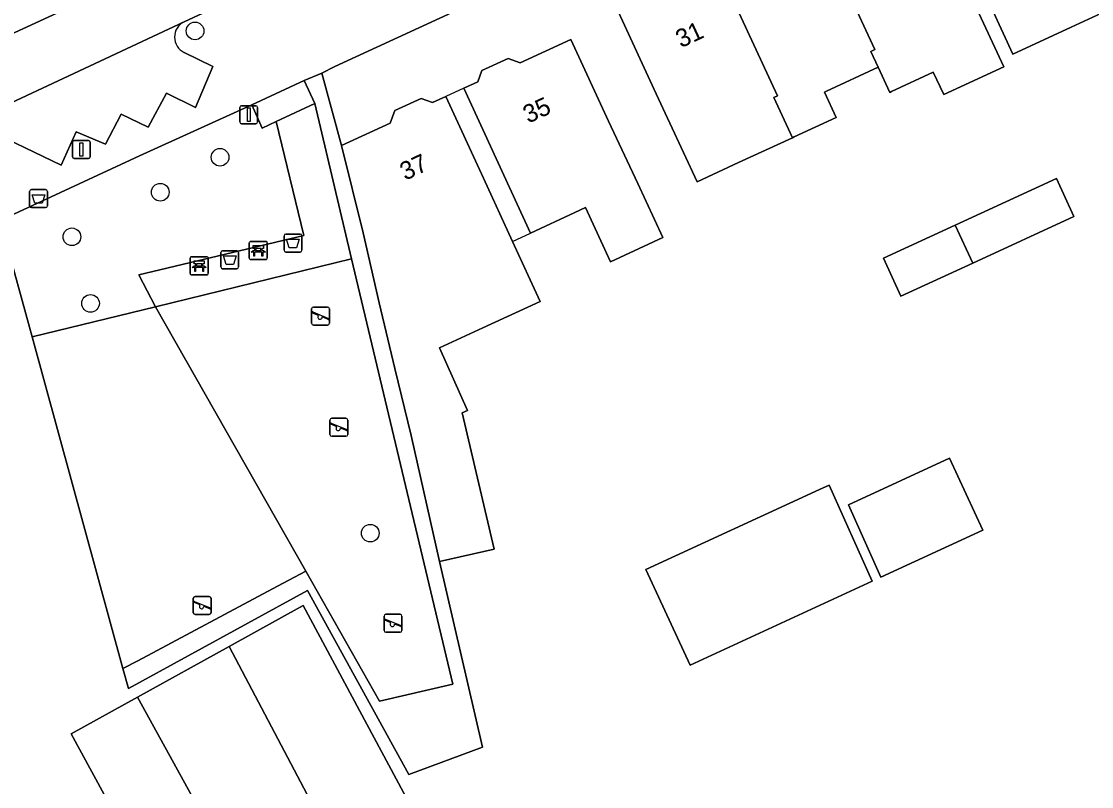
# Model space of a CAD drawing. Extents: x 159262 to 160143, y 383399 to 384319.
# Drawn here: x 159391.1 to 159450.5, y 384144.8 to 384187.2 of the extents above; entities that cross this region are included whole.
import ezdxf

# ---------------------------------------------------------------- set-up
doc = ezdxf.new("R2010")
doc.units = 0
for name, color, linetype in [('IMGEO_Afvalbak', 7, 'Continuous'), ('IMGEO_Bank', 7, 'Continuous'), ('IMGEO_Boom', 7, 'Continuous'), ('IMGEO_Erf', 7, 'Continuous'), ('IMGEO_Groenvoorziening', 7, 'Continuous'), ('IMGEO_Hek', 7, 'Continuous'), ('IMGEO_Lichtmast', 7, 'Continuous'), ('IMGEO_Muur', 7, 'Continuous'), ('IMGEO_Pand', 7, 'Continuous'), ('IMGEO_Pand_nummerreeks', 7, 'Continuous'), ('IMGEO_Pand_overbouw', 7, 'Continuous'), ('IMGEO_Parkeervlak_open', 7, 'Continuous'), ('IMGEO_Rijbaan_lokaal_open', 7, 'Continuous'), ('IMGEO_Speelvoorziening', 7, 'Continuous'), ('IMGEO_Terreindeel_zand', 7, 'Continuous'), ('IMGEO_Verkeersbordpaal', 7, 'Continuous'), ('IMGEO_Voetpad_open', 7, 'Continuous')]:
    doc.layers.add(name, color=color, linetype=linetype)

msp = doc.modelspace()

# ---------------------------------------------------------------- linework, layer by layer
at = {"layer": 'IMGEO_Afvalbak'}
for p, q in [((159391.593, 384176.989), (159391.593, 384177.789)), ((159391.593, 384177.789), (159391.593, 384176.989)), ((159391.693, 384177.889), (159392.483, 384177.889)), ((159392.483, 384177.889), (159391.693, 384177.889)), ((159392.583, 384177.789), (159392.583, 384176.989)), ((159392.583, 384176.989), (159392.583, 384177.789)), ((159392.483, 384176.889), (159391.693, 384176.889)), ((159391.693, 384176.889), (159392.483, 384176.889)), ((159405.715, 384174.518), (159405.715, 384175.318)), ((159405.715, 384175.318), (159405.715, 384174.518)), ((159405.815, 384175.418), (159406.605, 384175.418)), ((159406.605, 384175.418), (159405.815, 384175.418)), ((159406.705, 384175.318), (159406.705, 384174.518)), ((159406.705, 384174.518), (159406.705, 384175.318)), ((159402.206, 384173.594), (159402.206, 384174.394)), ((159402.206, 384174.394), (159402.206, 384173.594)), ((159402.306, 384174.494), (159403.096, 384174.494)), ((159403.096, 384174.494), (159402.306, 384174.494)), ((159403.196, 384174.394), (159403.196, 384173.594)), ((159403.196, 384173.594), (159403.196, 384174.394)), ((159406.605, 384174.418), (159405.815, 384174.418)), ((159405.815, 384174.418), (159406.605, 384174.418)), ((159403.096, 384173.494), (159402.306, 384173.494)), ((159402.306, 384173.494), (159403.096, 384173.494))]:
    msp.add_line(p, q, dxfattribs=at)
for points in [[(159391.736, 384177.603), (159392.44, 384177.603), (159392.291, 384177.133), (159391.885, 384177.133), (159391.736, 384177.603)], [(159405.858, 384175.132), (159406.562, 384175.132), (159406.413, 384174.662), (159406.007, 384174.662), (159405.858, 384175.132)], [(159402.349, 384174.208), (159403.053, 384174.208), (159402.904, 384173.738), (159402.498, 384173.738), (159402.349, 384174.208)]]:
    msp.add_lwpolyline(points, dxfattribs=at)
for centre, start, end in [((159391.693, 384177.789), 90, 180), ((159391.693, 384177.789), 90, 180), ((159392.483, 384177.789), 0, 90), ((159392.483, 384177.789), 360, 90), ((159391.693, 384176.989), 180, 270), ((159391.693, 384176.989), 180, 270), ((159392.483, 384176.989), 270, 0), ((159392.483, 384176.989), 270, 0), ((159405.815, 384175.318), 90, 180), ((159405.815, 384175.318), 90, 180), ((159406.605, 384175.318), 0, 90), ((159406.605, 384175.318), 360, 90), ((159405.815, 384174.518), 180, 270), ((159405.815, 384174.518), 180, 270), ((159406.605, 384174.518), 270, 0), ((159406.605, 384174.518), 270, 0), ((159402.306, 384174.394), 90, 180), ((159402.306, 384174.394), 90, 180), ((159403.096, 384174.394), 0, 90), ((159403.096, 384174.394), 360, 90), ((159402.306, 384173.594), 180, 270), ((159402.306, 384173.594), 180, 270), ((159403.096, 384173.594), 270, 0), ((159403.096, 384173.594), 270, 0)]:
    msp.add_arc(centre, 0.1, start, end, dxfattribs=at)
at = {"layer": 'IMGEO_Bank'}
for p, q in [((159403.788, 384174.085), (159403.788, 384174.926)), ((159403.788, 384174.926), (159403.788, 384174.085)), ((159403.863, 384175.01), (159404.704, 384175.01)), ((159404.704, 384175.01), (159403.863, 384175.01)), ((159404.097, 384174.516), (159404.097, 384174.622)), ((159404.141, 384174.622), (159404.141, 384174.516)), ((159404.429, 384174.628), (159404.147, 384174.628)), ((159404.147, 384174.51), (159404.429, 384174.51)), ((159404.435, 384174.516), (159404.435, 384174.622)), ((159404.479, 384174.622), (159404.479, 384174.516)), ((159404.788, 384174.935), (159404.788, 384174.094)), ((159404.788, 384174.094), (159404.788, 384174.935)), ((159400.504, 384173.235), (159400.504, 384174.076)), ((159400.504, 384174.076), (159400.504, 384173.235)), ((159400.579, 384174.16), (159401.42, 384174.16)), ((159401.42, 384174.16), (159400.579, 384174.16)), ((159401.504, 384174.085), (159401.504, 384173.244)), ((159401.504, 384173.244), (159401.504, 384174.085)), ((159404.713, 384174.01), (159403.872, 384174.01)), ((159403.872, 384174.01), (159404.713, 384174.01)), ((159404.485, 384174.408), (159404.092, 384174.408)), ((159401.201, 384173.558), (159400.808, 384173.558)), ((159400.813, 384173.666), (159400.813, 384173.772)), ((159400.857, 384173.772), (159400.857, 384173.666)), ((159401.145, 384173.778), (159400.863, 384173.778)), ((159400.863, 384173.66), (159401.145, 384173.66)), ((159401.151, 384173.666), (159401.151, 384173.772)), ((159401.195, 384173.772), (159401.195, 384173.666)), ((159401.429, 384173.16), (159400.588, 384173.16)), ((159400.588, 384173.16), (159401.429, 384173.16))]:
    msp.add_line(p, q, dxfattribs=at)
for points in [[(159404.035, 384174.408), (159403.893, 384174.408), (159404.005, 384174.51), (159404.091, 384174.51)], [(159404.091, 384174.628), (159404.005, 384174.628), (159404.005, 384174.789), (159404.568, 384174.789), (159404.568, 384174.628), (159404.485, 384174.628)], [(159404.485, 384174.51), (159404.568, 384174.51), (159404.68, 384174.408), (159404.541, 384174.408)], [(159400.807, 384173.778), (159400.721, 384173.778), (159400.721, 384173.939), (159401.284, 384173.939), (159401.284, 384173.778), (159401.201, 384173.778)], [(159404.085, 384174.401), (159404.085, 384174.194), (159404.042, 384174.194), (159404.042, 384174.401)], [(159404.535, 384174.401), (159404.535, 384174.194), (159404.491, 384174.194), (159404.491, 384174.401)], [(159400.751, 384173.558), (159400.609, 384173.558), (159400.721, 384173.66), (159400.807, 384173.66)], [(159400.801, 384173.551), (159400.801, 384173.344), (159400.758, 384173.344), (159400.758, 384173.551)], [(159401.201, 384173.66), (159401.284, 384173.66), (159401.396, 384173.558), (159401.257, 384173.558)], [(159401.251, 384173.551), (159401.251, 384173.344), (159401.207, 384173.344), (159401.207, 384173.551)]]:
    msp.add_lwpolyline(points, dxfattribs=at)
for centre, radius, start, end in [((159403.866, 384174.932), 0.0779, 92.4484, 184.28452), ((159403.866, 384174.932), 0.0779, 92.4484, 184.28452), ((159404.09, 384174.621), 0.00671, 2.89567, 87.10433), ((159404.09, 384174.517), 0.00671, 272.89567, 357.10433), ((159404.147, 384174.621), 0.00671, 92.89567, 177.10433), ((159404.147, 384174.517), 0.00671, 182.89567, 267.10433), ((159404.429, 384174.621), 0.00671, 2.89567, 87.10433), ((159404.429, 384174.517), 0.00671, 272.89567, 357.10433), ((159404.486, 384174.621), 0.00671, 92.89567, 177.10433), ((159404.486, 384174.517), 0.00671, 182.89567, 267.10433), ((159404.71, 384174.932), 0.0779, 2.4484, 94.28452), ((159404.71, 384174.932), 0.0779, 2.4484, 94.28452), ((159400.582, 384174.082), 0.0779, 92.4484, 184.28452), ((159400.582, 384174.082), 0.0779, 92.4484, 184.28452), ((159401.426, 384174.082), 0.0779, 2.4484, 94.28452), ((159401.426, 384174.082), 0.0779, 2.4484, 94.28452), ((159403.866, 384174.088), 0.0779, 182.4484, 274.28452), ((159403.866, 384174.088), 0.0779, 182.4484, 274.28452), ((159404.035, 384174.401), 0.00671, 2.89567, 87.10433), ((159404.092, 384174.401), 0.00671, 92.89567, 177.10433), ((159404.484, 384174.401), 0.00671, 2.89567, 87.10433), ((159404.541, 384174.401), 0.00671, 92.89567, 177.10433), ((159404.71, 384174.088), 0.0779, 272.4484, 4.28452), ((159404.71, 384174.088), 0.0779, 272.4484, 4.28452), ((159400.751, 384173.551), 0.00671, 2.89567, 87.10433), ((159400.808, 384173.551), 0.00671, 92.89567, 177.10433), ((159400.806, 384173.771), 0.00671, 2.89567, 87.10433), ((159400.806, 384173.667), 0.00671, 272.89567, 357.10433), ((159400.863, 384173.771), 0.00671, 92.89567, 177.10433), ((159400.863, 384173.667), 0.00671, 182.89567, 267.10433), ((159401.145, 384173.771), 0.00671, 2.89567, 87.10433), ((159401.145, 384173.667), 0.00671, 272.89567, 357.10433), ((159401.202, 384173.771), 0.00671, 92.89567, 177.10433), ((159401.202, 384173.667), 0.00671, 182.89567, 267.10433), ((159401.2, 384173.551), 0.00671, 2.89567, 87.10433), ((159401.257, 384173.551), 0.00671, 92.89567, 177.10433), ((159400.582, 384173.238), 0.0779, 182.4484, 274.28452), ((159400.582, 384173.238), 0.0779, 182.4484, 274.28452), ((159401.426, 384173.238), 0.0779, 272.4484, 4.28452), ((159401.426, 384173.238), 0.0779, 272.4484, 4.28452)]:
    msp.add_arc(centre, radius, start, end, dxfattribs=at)
at = {"layer": 'IMGEO_Boom'}
for centre in [(159400.776, 384186.691), (159402.163, 384179.68), (159398.844, 384177.742), (159393.941, 384175.269), (159394.975, 384171.575), (159410.5, 384158.826)]:
    msp.add_circle(centre, 0.489, dxfattribs=at)
at = {"layer": 'IMGEO_Erf'}
for points in [[(159475.693, 384215.632), (159408.528, 384184.712), (159407.818, 384184.342), (159408.904, 384180.334), (159411.608, 384181.581), (159411.862, 384182.27), (159413.334, 384182.949), (159413.961, 384182.718), (159414.688, 384183.053), (159416.782, 384178.513), (159418.394, 384175.017), (159419.934, 384171.677), (159416.758, 384170.211), (159414.35, 384169.1), (159415.892, 384165.634), (159415.593, 384165.501), (159417.371, 384157.938), (159414.347, 384157.252), (159416.728, 384146.96), (159412.638, 384145.431), (159407.025, 384155.648), (159397.077, 384150.203), (159396.774, 384151.31), (159391.729, 384169.721), (159389.959, 384176.181)], [(159458.836, 384188.387), (159460.766, 384184.201), (159458.268, 384183.05), (159456.337, 384187.235), (159453.38, 384185.872), (159452.291, 384188.234), (159449.407, 384186.905), (159446.166, 384185.411), (159443.791, 384190.561)], [(159360.938, 384111.099), (159401.299, 384132.905), (159401.791, 384133.174), (159393.895, 384147.693), (159397.574, 384149.726), (159402.678, 384152.546), (159406.773, 384154.808), (159414.66, 384140.124), (159421.281, 384127.887), (159419.901, 384127.287), (159416.82, 384125.666), (159419.63, 384120.445)]]:
    msp.add_lwpolyline(points, dxfattribs=at)
for points in [[(159430.942, 384179.385), (159428.641, 384178.317), (159426.377, 384183.198), (159424.273, 384187.733), (159429.765, 384190.281), (159435.193, 384192.798), (159440.717, 384195.361), (159442.82, 384190.826), (159444.041, 384188.194), (159445.661, 384184.702), (159442.332, 384183.158), (159441.753, 384184.406), (159439.429, 384183.323), (159439.332, 384183.278), (159438.685, 384184.675), (159435.815, 384183.352), (159435.706, 384183.302), (159436.359, 384181.894), (159434.027, 384180.813), (159433.928, 384180.767)], [(159423.841, 384173.881), (159422.448, 384176.887), (159421.857, 384176.614), (159419.392, 384175.477), (159415.687, 384183.514), (159416.464, 384183.872), (159416.692, 384184.49), (159418.161, 384185.168), (159418.819, 384184.925), (159421.631, 384186.222), (159423.724, 384181.683), (159425.344, 384178.225), (159426.735, 384175.223)], [(159443.938, 384173.8), (159439.956, 384171.966), (159438.983, 384174.077), (159442.961, 384175.909), (159448.587, 384178.5), (159449.559, 384176.389)], [(159437.037, 384160.4), (159442.65, 384162.988), (159444.492, 384158.993), (159438.836, 384156.385)], [(159428.248, 384151.502), (159425.801, 384156.808), (159435.427, 384161.246), (159435.97, 384161.497), (159438.359, 384156.165)]]:
    msp.add_lwpolyline(points, close=True, dxfattribs=at)
at = {"layer": 'IMGEO_Groenvoorziening'}
for points in [[(159414.347, 384157.252), (159412.762, 384164.242), (159411.871, 384167.957), (159410.987, 384171.613), (159410.114, 384175.483), (159408.904, 384180.334), (159407.818, 384184.342), (159406.84, 384183.933), (159407.424, 384182.658), (159409.459, 384174.038), (159415.091, 384150.439), (159411.022, 384149.513), (159406.926, 384156.711), (159405.358, 384155.877), (159397.598, 384151.749), (159396.774, 384151.31), (159397.077, 384150.203), (159407.025, 384155.648), (159412.638, 384145.431), (159416.728, 384146.96)], [(159398.575, 384171.388), (159397.665, 384173.158), (159406.805, 384175.339), (159405.28, 384181.666), (159404.494, 384181.302), (159403.93, 384182.599), (159397.692, 384179.767), (159389.959, 384176.181), (159391.729, 384169.721)], [(159396.774, 384151.31), (159397.598, 384151.749), (159405.358, 384155.877), (159406.926, 384156.711), (159398.575, 384171.388), (159391.729, 384169.721)]]:
    msp.add_lwpolyline(points, close=True, dxfattribs=at)
at = {"layer": 'IMGEO_Hek'}
msp.add_lwpolyline([(159405.358, 384155.877), (159397.598, 384151.749)], dxfattribs=at)
at = {"layer": 'IMGEO_Lichtmast'}
for p, q in [((159393.97, 384179.713), (159393.97, 384180.513)), ((159393.97, 384180.513), (159393.97, 384179.713)), ((159394.07, 384180.613), (159394.86, 384180.613)), ((159394.86, 384180.613), (159394.07, 384180.613)), ((159394.96, 384180.513), (159394.96, 384179.713)), ((159394.96, 384179.713), (159394.96, 384180.513)), ((159394.86, 384179.613), (159394.07, 384179.613)), ((159394.07, 384179.613), (159394.86, 384179.613))]:
    msp.add_line(p, q, dxfattribs=at)
msp.add_lwpolyline([(159394.39, 384180.488), (159394.54, 384180.488), (159394.54, 384179.738), (159394.39, 384179.738), (159394.39, 384180.488)], dxfattribs=at)
for centre, start, end in [((159394.07, 384180.513), 90, 180), ((159394.07, 384180.513), 90, 180), ((159394.86, 384180.513), 0, 90), ((159394.86, 384180.513), 360, 90), ((159394.07, 384179.713), 180, 270), ((159394.07, 384179.713), 180, 270), ((159394.86, 384179.713), 270, 0), ((159394.86, 384179.713), 270, 0)]:
    msp.add_arc(centre, 0.1, start, end, dxfattribs=at)
at = {"layer": 'IMGEO_Muur'}
msp.add_lwpolyline([(159414.347, 384157.252), (159416.728, 384146.96)], dxfattribs=at)
at = {"layer": 'IMGEO_Pand'}
for points in [[(159450.452, 384199.989), (159444.603, 384197.292), (159444.923, 384196.598), (159445.124, 384196.162), (159442.191, 384194.81), (159441.994, 384195.238), (159441.698, 384195.101), (159443.791, 384190.561), (159446.166, 384185.411), (159449.407, 384186.905), (159452.291, 384188.234), (159453.38, 384185.872), (159456.337, 384187.235)], [(159442.82, 384190.826), (159440.717, 384195.361), (159435.193, 384192.798), (159438.506, 384185.653), (159438.28, 384185.548), (159438.685, 384184.675), (159439.332, 384183.278), (159439.429, 384183.323), (159441.753, 384184.406), (159442.332, 384183.158), (159445.661, 384184.702), (159444.041, 384188.194)], [(159435.193, 384192.798), (159429.765, 384190.281), (159433.099, 384183.094), (159432.893, 384182.999), (159433.928, 384180.767), (159434.027, 384180.813), (159436.359, 384181.894), (159435.706, 384183.302), (159435.815, 384183.352), (159438.685, 384184.675), (159438.28, 384185.548), (159438.506, 384185.653)], [(159429.765, 384190.281), (159424.273, 384187.733), (159426.377, 384183.198), (159428.641, 384178.317), (159430.942, 384179.385), (159433.928, 384180.767), (159432.893, 384182.999), (159433.099, 384183.094)], [(159425.344, 384178.225), (159423.724, 384181.683), (159421.631, 384186.222), (159418.819, 384184.925), (159418.161, 384185.168), (159416.692, 384184.49), (159416.464, 384183.872), (159415.687, 384183.514), (159419.392, 384175.477), (159421.857, 384176.614), (159422.448, 384176.887), (159423.841, 384173.881), (159426.735, 384175.223)], [(159416.758, 384170.211), (159419.934, 384171.677), (159418.394, 384175.017), (159416.782, 384178.513), (159414.688, 384183.053), (159413.961, 384182.718), (159413.334, 384182.949), (159411.862, 384182.27), (159411.608, 384181.581), (159408.904, 384180.334), (159410.114, 384175.483), (159410.987, 384171.613), (159411.871, 384167.957), (159412.762, 384164.242), (159414.347, 384157.252), (159417.371, 384157.938), (159415.593, 384165.501), (159415.892, 384165.634), (159414.35, 384169.1)], [(159442.961, 384175.909), (159443.938, 384173.8), (159449.559, 384176.389), (159448.587, 384178.5)], [(159443.938, 384173.8), (159442.961, 384175.909), (159438.983, 384174.077), (159439.956, 384171.966)], [(159437.037, 384160.4), (159438.836, 384156.385), (159444.492, 384158.993), (159442.65, 384162.988)], [(159435.427, 384161.246), (159425.801, 384156.808), (159428.248, 384151.502), (159438.359, 384156.165), (159435.97, 384161.497)]]:
    msp.add_lwpolyline(points, close=True, dxfattribs=at)
at = {"layer": 'IMGEO_Pand_overbouw'}
msp.add_lwpolyline([(159415.687, 384183.514), (159414.688, 384183.053), (159416.782, 384178.513), (159418.394, 384175.017), (159419.392, 384175.477)], close=True, dxfattribs=at)
at = {"layer": 'IMGEO_Parkeervlak_open'}
for points in [[(159400.167, 384187.204), (159373.335, 384174.638)], [(159388.787, 384181.43), (159393.342, 384179.251), (159394.183, 384181.091), (159395.807, 384180.415), (159396.673, 384182.065), (159398.183, 384181.351), (159399.189, 384183.242), (159400.8, 384182.44), (159401.769, 384184.721), (159400.172, 384185.496)]]:
    msp.add_lwpolyline(points, dxfattribs=at)
for points in [[(159406.773, 384154.808), (159402.678, 384152.546), (159410.418, 384137.833), (159416.82, 384125.666), (159419.901, 384127.287), (159421.281, 384127.887), (159414.66, 384140.124)], [(159397.574, 384149.726), (159393.895, 384147.693), (159401.791, 384133.174), (159401.299, 384132.905), (159403.29, 384129.183), (159407.619, 384131.498), (159405.571, 384135.215)]]:
    msp.add_lwpolyline(points, close=True, dxfattribs=at)
msp.add_arc((159400.586, 384186.351), 0.95, 116.18095, 244.1545, dxfattribs=at)
at = {"layer": 'IMGEO_Rijbaan_lokaal_open'}
for points in [[(159373.335, 384174.638), (159400.167, 384187.204), (159402.517, 384188.281), (159405.289, 384189.552), (159405.977, 384189.867), (159406.152, 384189.938), (159410.459, 384191.882), (159409.884, 384195.311), (159409.442, 384195.233), (159406.347, 384193.753), (159403.306, 384192.384), (159388.833, 384185.714)], [(159420.147, 384118.818), (159419.63, 384120.445), (159416.82, 384125.666), (159410.418, 384137.833), (159402.678, 384152.546), (159397.574, 384149.726), (159405.571, 384135.215), (159407.619, 384131.498), (159408.585, 384129.745), (159409.164, 384128.694), (159413.871, 384120.081), (159414.033, 384119.811)]]:
    msp.add_lwpolyline(points, dxfattribs=at)
at = {"layer": 'IMGEO_Speelvoorziening'}
for p, q in [((159407.245, 384170.473), (159407.245, 384171.273)), ((159407.245, 384171.273), (159407.245, 384170.473)), ((159407.628, 384170.901), (159407.289, 384171.038)), ((159407.314, 384171.098), (159408.19, 384170.745)), ((159407.345, 384171.373), (159408.135, 384171.373)), ((159408.135, 384171.373), (159407.345, 384171.373)), ((159408.235, 384171.273), (159408.235, 384170.473)), ((159408.235, 384170.473), (159408.235, 384171.273)), ((159408.135, 384170.373), (159407.345, 384170.373)), ((159407.345, 384170.373), (159408.135, 384170.373)), ((159408.166, 384170.685), (159407.826, 384170.822)), ((159408.26, 384164.301), (159408.26, 384165.101)), ((159408.26, 384165.101), (159408.26, 384164.301)), ((159408.36, 384165.201), (159409.15, 384165.201)), ((159409.15, 384165.201), (159408.36, 384165.201)), ((159409.25, 384165.101), (159409.25, 384164.301)), ((159409.25, 384164.301), (159409.25, 384165.101)), ((159408.643, 384164.729), (159408.304, 384164.866)), ((159408.329, 384164.926), (159409.205, 384164.573)), ((159409.181, 384164.513), (159408.841, 384164.65)), ((159409.15, 384164.201), (159408.36, 384164.201)), ((159408.36, 384164.201), (159409.15, 384164.201)), ((159400.674, 384154.412), (159400.674, 384155.212)), ((159400.674, 384155.212), (159400.674, 384154.412)), ((159401.057, 384154.84), (159400.718, 384154.977)), ((159400.743, 384155.037), (159401.619, 384154.684)), ((159400.774, 384155.312), (159401.564, 384155.312)), ((159401.564, 384155.312), (159400.774, 384155.312)), ((159401.664, 384155.212), (159401.664, 384154.412)), ((159401.664, 384154.412), (159401.664, 384155.212)), ((159401.564, 384154.312), (159400.774, 384154.312)), ((159400.774, 384154.312), (159401.564, 384154.312)), ((159401.595, 384154.624), (159401.255, 384154.761)), ((159411.368, 384154.328), (159412.158, 384154.328)), ((159412.158, 384154.328), (159411.368, 384154.328)), ((159411.268, 384153.428), (159411.268, 384154.228)), ((159411.268, 384154.228), (159411.268, 384153.428)), ((159411.651, 384153.856), (159411.312, 384153.993)), ((159411.337, 384154.053), (159412.213, 384153.7)), ((159412.189, 384153.64), (159411.849, 384153.777)), ((159412.258, 384154.228), (159412.258, 384153.428)), ((159412.258, 384153.428), (159412.258, 384154.228)), ((159412.158, 384153.328), (159411.368, 384153.328)), ((159411.368, 384153.328), (159412.158, 384153.328))]:
    msp.add_line(p, q, dxfattribs=at)
for centre, radius, start, end in [((159407.345, 384171.273), 0.1, 90, 180), ((159407.345, 384171.273), 0.1, 90, 180), ((159407.302, 384171.068), 0.0327, 68.07798, 248.07798), ((159408.135, 384171.273), 0.1, 0, 90), ((159408.135, 384171.273), 0.1, 360, 90), ((159407.345, 384170.473), 0.1, 180, 270), ((159407.345, 384170.473), 0.1, 180, 270), ((159407.707, 384170.811), 0.12, 130.99278, 5.16318), ((159408.135, 384170.473), 0.1, 270, 0), ((159408.135, 384170.473), 0.1, 270, 0), ((159408.178, 384170.715), 0.0327, 248.07798, 68.07798), ((159408.36, 384165.101), 0.1, 90, 180), ((159408.36, 384165.101), 0.1, 90, 180), ((159409.15, 384165.101), 0.1, 0, 90), ((159409.15, 384165.101), 0.1, 360, 90), ((159408.317, 384164.896), 0.0327, 68.07798, 248.07798), ((159408.722, 384164.639), 0.12, 130.99278, 5.16318), ((159409.193, 384164.543), 0.0327, 248.07798, 68.07798), ((159408.36, 384164.301), 0.1, 180, 270), ((159408.36, 384164.301), 0.1, 180, 270), ((159409.15, 384164.301), 0.1, 270, 0), ((159409.15, 384164.301), 0.1, 270, 0), ((159400.774, 384155.212), 0.1, 90, 180), ((159400.774, 384155.212), 0.1, 90, 180), ((159400.731, 384155.007), 0.0327, 68.07798, 248.07798), ((159401.564, 384155.212), 0.1, 0, 90), ((159401.564, 384155.212), 0.1, 360, 90), ((159400.774, 384154.412), 0.1, 180, 270), ((159400.774, 384154.412), 0.1, 180, 270), ((159401.136, 384154.75), 0.12, 130.99278, 5.16318), ((159401.564, 384154.412), 0.1, 270, 0), ((159401.564, 384154.412), 0.1, 270, 0), ((159401.607, 384154.654), 0.0327, 248.07798, 68.07798), ((159411.368, 384154.228), 0.1, 90, 180), ((159411.368, 384154.228), 0.1, 90, 180), ((159412.158, 384154.228), 0.1, 0, 90), ((159412.158, 384154.228), 0.1, 360, 90), ((159411.325, 384154.023), 0.0327, 68.07798, 248.07798), ((159411.73, 384153.766), 0.12, 130.99278, 5.16318), ((159411.368, 384153.428), 0.1, 180, 270), ((159411.368, 384153.428), 0.1, 180, 270), ((159412.158, 384153.428), 0.1, 270, 0), ((159412.158, 384153.428), 0.1, 270, 0), ((159412.201, 384153.67), 0.0327, 248.07798, 68.07798)]:
    msp.add_arc(centre, radius, start, end, dxfattribs=at)
at = {"layer": 'IMGEO_Terreindeel_zand'}
msp.add_lwpolyline([(159406.926, 384156.711), (159411.022, 384149.513), (159415.091, 384150.439), (159409.459, 384174.038), (159398.575, 384171.388)], close=True, dxfattribs=at)
at = {"layer": 'IMGEO_Verkeersbordpaal'}
for p, q in [((159403.26, 384181.644), (159403.26, 384182.444)), ((159403.26, 384182.444), (159403.26, 384181.644)), ((159403.36, 384182.544), (159404.15, 384182.544)), ((159404.15, 384182.544), (159403.36, 384182.544)), ((159404.25, 384182.444), (159404.25, 384181.644)), ((159404.25, 384181.644), (159404.25, 384182.444)), ((159404.15, 384181.544), (159403.36, 384181.544)), ((159403.36, 384181.544), (159404.15, 384181.544))]:
    msp.add_line(p, q, dxfattribs=at)
msp.add_lwpolyline([(159403.68, 384182.419), (159403.83, 384182.419), (159403.83, 384181.669), (159403.68, 384181.669), (159403.68, 384182.419)], dxfattribs=at)
for centre, start, end in [((159403.36, 384182.444), 90, 180), ((159403.36, 384182.444), 90, 180), ((159404.15, 384182.444), 0, 90), ((159404.15, 384182.444), 360, 90), ((159403.36, 384181.644), 180, 270), ((159403.36, 384181.644), 180, 270), ((159404.15, 384181.644), 270, 0), ((159404.15, 384181.644), 270, 0)]:
    msp.add_arc(centre, 0.1, start, end, dxfattribs=at)
at = {"layer": 'IMGEO_Voetpad_open'}
for points in [[(159337.79, 384151.201), (159337.902, 384151.142), (159339.579, 384150.379), (159341.761, 384151.664), (159341.827, 384151.535), (159353.897, 384158.667), (159356.329, 384159.676), (159364.6, 384163.808), (159373.663, 384168.554), (159389.959, 384176.181), (159397.692, 384179.767), (159403.93, 384182.599), (159406.84, 384183.933), (159407.818, 384184.342), (159408.528, 384184.712), (159475.693, 384215.632)], [(159347.029, 384162.28), (159347.618, 384162.629), (159349.711, 384163.869), (159349.455, 384164.297), (159354.616, 384167.377), (159354.872, 384166.949), (159357.379, 384168.412), (159357.122, 384168.84), (159360.37, 384170.78), (159360.626, 384170.351), (159364.894, 384172.865), (159370.929, 384177.432), (159379.117, 384181.201), (159388.833, 384185.714), (159403.306, 384192.384), (159406.347, 384193.753), (159409.442, 384195.233), (159417.868, 384199.19), (159417.818, 384199.306), (159426.766, 384203.453), (159426.951, 384203.024), (159427.66, 384202.671)], [(159406.152, 384189.938), (159405.977, 384189.867), (159405.289, 384189.552), (159405.502, 384189.088), (159402.733, 384187.811), (159402.517, 384188.281), (159400.167, 384187.204)], [(159400.172, 384185.496), (159401.769, 384184.721), (159400.8, 384182.44), (159399.189, 384183.242), (159398.183, 384181.351), (159396.673, 384182.065), (159395.807, 384180.415), (159394.183, 384181.091), (159393.342, 384179.251), (159388.787, 384181.43)]]:
    msp.add_lwpolyline(points, dxfattribs=at)
for points in [[(159407.424, 384182.658), (159406.84, 384183.933), (159403.93, 384182.599), (159404.494, 384181.302), (159405.28, 384181.666)], [(159409.459, 384174.038), (159407.424, 384182.658), (159405.28, 384181.666), (159406.805, 384175.339), (159397.665, 384173.158), (159398.575, 384171.388)]]:
    msp.add_lwpolyline(points, close=True, dxfattribs=at)
msp.add_arc((159400.586, 384186.351), 0.95, 116.18095, 244.1545, dxfattribs=at)

# ---------------------------------------------------------------- texts
at = {"layer": 'IMGEO_Pand_nummerreeks'}
for s, rotation, p in [('31', 24.88552, (159427.746, 384185.729)), ('35', 24.49395, (159419.267, 384181.541)), ('37', 25.17577, (159412.444, 384178.374))]:
    msp.add_text(s, height=1, rotation=rotation, dxfattribs=at).set_placement(p)

doc.saveas('drawing.dxf')
